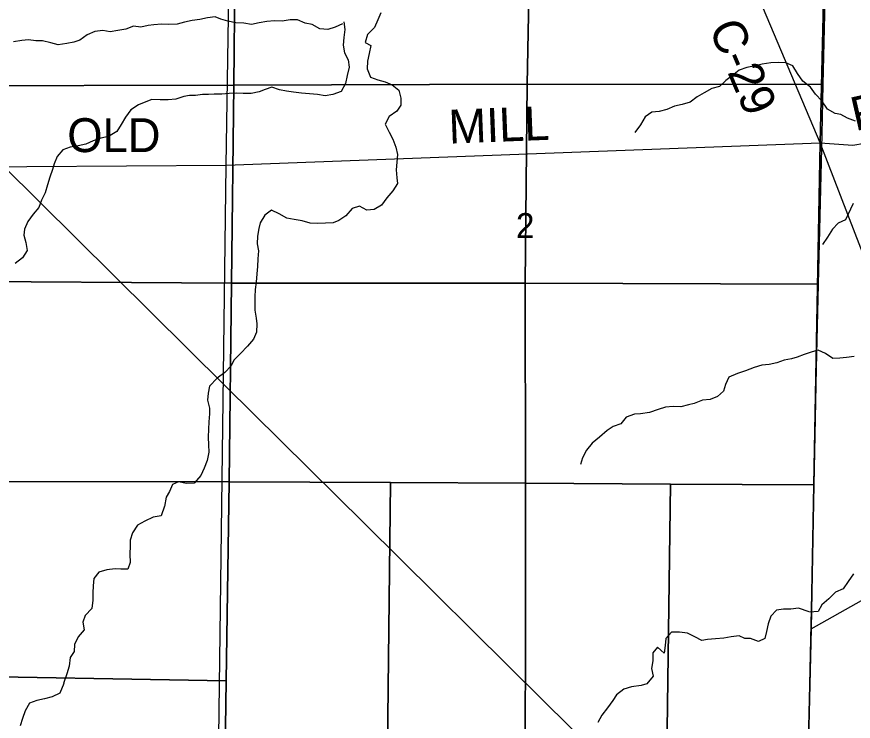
# Model space of a CAD drawing. Extents: x 1985906 to 2277390, y 930619 to 1324581.
# Drawn here: x 2078373 to 2085773, y 1119287 to 1125522 of the extents above; entities that cross this region are included whole.
import ezdxf

# ---------------------------------------------------------------- set-up
doc = ezdxf.new("R2010")
doc.units = 0
for name, color, linetype in [('GM_X_County_Road', 7, 'Continuous'), ('GM_X_County_Road_Text', 7, 'Continuous'), ('GM_X_Minor_River', 7, 'Continuous'), ('GM_X_Rail_Line', 7, 'Continuous'), ('GM_X_Section', 7, 'Continuous'), ('GM_X_Section_Text', 7, 'Continuous'), ('GM_X_Township', 7, 'Continuous'), ('GM_X_Township_Road', 7, 'Continuous'), ('GM_X_Township_Road_Text', 7, 'Continuous')]:
    doc.layers.add(name, color=color, linetype=linetype)

msp = doc.modelspace()

# ---------------------------------------------------------------- linework, layer by layer
at = {"layer": 'GM_X_County_Road'}
for points in [[(2085479.8, 1124404.8), (2084882, 1125824.2), (2084152.5, 1127699.1), (2084069.5, 1127871.3), (2084006.9, 1127971.4), (2083751, 1128245.3), (2083381.2, 1128670.9), (2083333.5, 1128754.7), (2083261.2, 1128914.7), (2082948.8, 1129510.9)], [(2085328.7, 1116004.2), (2085345.3, 1117751.5), (2085400.5, 1120106.1), (2085479.8, 1124404.8)], [(2085400.5, 1120106.1), (2086244.3, 1120578.5), (2086296.4, 1120606.8), (2086322.4, 1120618.9), (2086354.5, 1120623), (2086378.6, 1120627.1), (2086436.8, 1120625.3), (2087358.2, 1120610.2), (2092209.8, 1120531.1), (2093301.9, 1120484.4), (2093661.4, 1120479.2)]]:
    msp.add_lwpolyline(points, dxfattribs=at)
at = {"layer": 'GM_X_Minor_River'}
for points in [[(2081254.6, 1125460.2), (2081190.6, 1125429.7), (2081126.5, 1125409.2), (2081054.2, 1125414.8), (2080987.8, 1125454.6), (2080923.5, 1125466.2), (2080857.1, 1125495.9), (2080792.8, 1125495.5), (2080722.7, 1125483.1), (2080652.4, 1125484.7), (2080584.2, 1125480.2), (2080518.1, 1125467.8), (2080449.9, 1125453.4), (2080383.6, 1125465), (2080311.4, 1125466.6), (2080241, 1125484.2), (2080178.7, 1125501.9), (2080128.4, 1125519.7), (2080060.3, 1125511.2), (2079994.1, 1125498.8), (2079925.9, 1125488.4), (2079857.8, 1125473.9), (2079791.7, 1125455.5), (2079719.5, 1125453.1), (2079653.2, 1125456.7), (2079585, 1125450.2), (2079534.9, 1125445.9), (2079470.8, 1125429.5), (2079406.5, 1125437.2), (2079338.4, 1125410.7), (2079266.3, 1125400.2), (2079200.1, 1125387.8), (2079133.8, 1125399.4), (2079063.6, 1125391), (2078997.6, 1125362.5), (2078931.6, 1125316), (2078879.6, 1125297.6), (2078815.4, 1125285.2), (2078739.3, 1125274.7), (2078674.9, 1125290.4), (2078602.6, 1125310), (2078542.4, 1125309.7), (2078478.1, 1125317.3), (2078417.9, 1125312.9), (2078345.8, 1125298.5)], [(2081595.2, 1125556.5), (2081567.5, 1125494.1), (2081537.8, 1125425.7), (2081476, 1125365.2), (2081454.4, 1125294.8), (2081504.7, 1125267.1), (2081491.1, 1125196.8), (2081475.5, 1125128.5), (2081471.9, 1125060.3), (2081502.5, 1124988.2), (2081566.9, 1124962.5), (2081631.2, 1124944.9), (2081695.6, 1124919.2), (2081752.1, 1124871.4), (2081770.6, 1124801.3), (2081771, 1124739.1), (2081735.2, 1124686.7), (2081667.3, 1124638.2), (2081633.6, 1124571.8), (2081668.1, 1124501.8), (2081700.7, 1124439.8), (2081727.2, 1124367.7), (2081741.7, 1124303.6), (2081736.1, 1124235.4), (2081728.5, 1124167.1), (2081734.9, 1124097), (2081741.3, 1124046.9), (2081701.6, 1123980.4), (2081647.8, 1123917.9), (2081600, 1123855.5), (2081534.1, 1123815), (2081469.9, 1123810.6), (2081405.4, 1123844.3), (2081341.4, 1123823.8), (2081283.5, 1123761.3), (2081221.6, 1123718.8), (2081171.6, 1123698.5), (2081103.4, 1123694.1), (2081037.2, 1123691.7), (2080968.9, 1123695.3), (2080898.5, 1123714.9), (2080826.2, 1123726.5), (2080761.9, 1123738.2), (2080695.5, 1123777.9), (2080627, 1123809.6), (2080567.1, 1123767.1), (2080527.4, 1123698.6), (2080515.7, 1123648.4), (2080504.1, 1123580.2), (2080500.5, 1123511.9), (2080510.9, 1123449.8), (2080505.3, 1123379.6), (2080503.8, 1123311.4), (2080498.2, 1123245.2), (2080490.6, 1123172.9), (2080483, 1123108.7), (2080479.4, 1123042.4), (2080479.7, 1122992.3), (2080480.1, 1122926.1), (2080490.6, 1122854), (2080497, 1122803.9), (2080495.4, 1122731.6), (2080467.7, 1122669.3), (2080413.9, 1122606.8), (2080352.1, 1122542.2), (2080292.3, 1122481.7), (2080270.6, 1122431.4), (2080214.8, 1122372.9), (2080144.8, 1122322.4), (2080079.1, 1122253.8), (2080065.4, 1122189.5), (2080061.8, 1122127.3), (2080078.3, 1122059.2), (2080078.6, 1122009.1), (2080073, 1121936.8), (2080069.4, 1121872.6), (2080065.9, 1121802.4), (2080068.3, 1121732.2), (2080072.8, 1121668.1), (2080057.2, 1121595.8), (2080031.5, 1121525.4), (2080001.8, 1121461.1), (2079942.1, 1121394.5), (2079873.9, 1121390.1), (2079805.5, 1121405.7), (2079751.5, 1121381.4), (2079723.8, 1121319), (2079694, 1121268.7), (2079679, 1121187.8)], [(2081266.6, 1125478.3), (2081277, 1125410.1), (2081265.5, 1125337.9), (2081259.9, 1125269.6), (2081272.3, 1125201.5), (2081304.9, 1125139.5), (2081315.3, 1125075.4), (2081297.7, 1125003.1), (2081282.1, 1124930.8), (2081242.4, 1124860.3), (2081170.3, 1124833.8), (2081102.2, 1124823.4), (2081033.9, 1124833), (2080963.6, 1124840.6), (2080891.3, 1124846.2), (2080823, 1124853.8), (2080760.8, 1124863.5), (2080696.5, 1124875.1), (2080630.1, 1124898.8), (2080570, 1124878.4), (2080518, 1124856), (2080445.8, 1124843.6), (2080377.6, 1124843.1), (2080317.4, 1124846.8), (2080251.2, 1124842.4), (2080187, 1124836), (2080120.7, 1124837.6), (2080070.6, 1124833.3), (2080016.4, 1124833), (2079954.3, 1124824.6), (2079900.1, 1124824.3), (2079850, 1124815.9), (2079781.9, 1124793.5), (2079713.7, 1124787.1), (2079641.4, 1124786.6), (2079569.2, 1124790.2), (2079501.1, 1124763.7), (2079451.1, 1124741.4), (2079383.1, 1124696.8), (2079335.4, 1124634.3), (2079297.7, 1124567.9), (2079257.9, 1124505.5), (2079185.9, 1124463), (2079117.8, 1124448.5), (2079049.7, 1124424), (2078983.7, 1124393.6), (2078917.6, 1124379.1), (2078845.4, 1124366.7), (2078781.3, 1124344.2), (2078729.5, 1124283.7), (2078703.9, 1124219.4), (2078690.1, 1124169.2), (2078666.5, 1124100.8), (2078644.8, 1124034.5), (2078625.2, 1123964.2), (2078591.5, 1123899.8), (2078567.9, 1123833.4), (2078518.1, 1123775), (2078472.3, 1123708.5), (2078442.6, 1123642.1), (2078437, 1123590), (2078453.4, 1123523.9), (2078465.9, 1123451.7), (2078424.2, 1123387.3), (2078360.3, 1123338.8)], [(2085792, 1124597.5), (2085721.5, 1124623), (2085663, 1124656.7), (2085612.8, 1124666.3), (2085546.2, 1124703.9), (2085495.3, 1124777.8), (2085440.6, 1124835.6), (2085393.9, 1124897.4), (2085327.2, 1124953.1), (2085280.5, 1125021), (2085237.7, 1125088.9), (2085177.3, 1125114.5), (2085109, 1125116), (2085044.8, 1125113.5), (2084968.6, 1125102.9), (2084904.5, 1125086.3), (2084832.4, 1125071.7), (2084764.3, 1125049.1), (2084704.6, 1125000.5), (2084644.7, 1124957.9), (2084589, 1124905.2), (2084522.9, 1124886.7), (2084453, 1124850), (2084391.1, 1124813.4), (2084331.3, 1124766.8), (2084261.2, 1124744.1), (2084191.1, 1124729.6), (2084125.1, 1124700.9), (2084057, 1124682.3), (2083992.8, 1124677.8), (2083933, 1124635.2), (2083891.4, 1124566.6), (2083841.9, 1124496)], [(2085771.5, 1123867.7), (2085705.3, 1123725.8), (2085639.3, 1123695.1), (2085589.6, 1123640.6), (2085544.1, 1123572), (2085500.5, 1123507.4)], [(2085782.2, 1122516.1), (2085712, 1122505.6), (2085655.9, 1122499.1), (2085591.6, 1122498.6), (2085529, 1122542.3), (2085462.6, 1122569.8), (2085408.5, 1122555.4), (2085340.4, 1122532.8), (2085276.4, 1122510.2), (2085226.4, 1122493.8), (2085162.2, 1122483.2), (2085096.2, 1122458.6), (2085028.1, 1122444.1), (2084965.9, 1122439.6), (2084897.8, 1122418.9), (2084819.8, 1122388.2), (2084747.8, 1122363.6), (2084671.8, 1122330.9), (2084644.2, 1122268.5), (2084624.7, 1122208.1), (2084572.9, 1122161.5), (2084506.9, 1122134.9), (2084440.7, 1122128.4), (2084366.7, 1122097.7), (2084316.7, 1122087.3), (2084248.6, 1122068.7), (2084180.3, 1122072.2), (2084112.1, 1122065.6), (2084046, 1122047.1), (2083970, 1122020.4), (2083891.8, 1122007.7), (2083837.6, 1122005.3), (2083763.6, 1121978.6), (2083716, 1121918.1), (2083647.9, 1121895.5), (2083596, 1121860.9), (2083528.3, 1121802.2), (2083462.5, 1121749.5), (2083414.9, 1121684.9), (2083377.4, 1121618.4), (2083361.8, 1121558.1)], [(2079679, 1121189.3), (2079650.9, 1121106), (2079578.7, 1121093.5), (2079506.7, 1121059), (2079442.7, 1121022.5), (2079397, 1120954), (2079377.4, 1120889.7), (2079377.7, 1120839.6), (2079374.1, 1120765.4), (2079376.6, 1120693.2), (2079356.9, 1120632.9), (2079292.7, 1120632.5), (2079242.5, 1120636.2), (2079170.3, 1120625.8), (2079098.2, 1120607.3), (2079054.4, 1120550.9), (2079050.8, 1120486.7), (2079045.2, 1120422.5), (2079045.6, 1120358.3), (2079038, 1120286), (2078978.2, 1120223.5), (2078956.5, 1120163.2), (2078969, 1120097.1), (2078917.2, 1120032.6), (2078883.5, 1119966.2), (2078879.9, 1119904), (2078846.2, 1119849.7), (2078836.6, 1119775.4), (2078815, 1119707.1), (2078787.8, 1119619.6)], [(2085775, 1120591.5), (2085729.4, 1120524.9), (2085683.8, 1120460.3), (2085615.8, 1120429.7), (2085558.2, 1120369), (2085496.4, 1120318.4), (2085462.8, 1120257.9), (2085385.1, 1120252.9)], [(2085383.5, 1120255.9), (2085287.9, 1120286.7), (2085219.7, 1120280.1), (2085155.5, 1120277.6), (2085093.3, 1120271.1), (2085043.6, 1120216.5), (2085020.1, 1120150.1), (2085006.7, 1120081.8), (2084991.2, 1120019.5), (2084935.2, 1119992.9), (2084864.7, 1120020.5), (2084814.5, 1120018.1), (2084764.1, 1120043.8), (2084694, 1120033.2), (2084627.8, 1120022.7), (2084555.6, 1120016.1), (2084483.4, 1120009.5), (2084433.3, 1120001.1), (2084370.8, 1120034.7), (2084308.3, 1120066.3), (2084236, 1120075.8), (2084165.7, 1120075.3), (2084116, 1120020.7), (2084108.5, 1119956.4), (2084101.1, 1119890.1), (2084040.4, 1119941.8), (2084000.7, 1119891.4), (2084001.3, 1119823.1), (2083987.9, 1119754.8), (2084002.5, 1119686.7), (2083946.9, 1119618), (2083896.9, 1119603.6), (2083810.7, 1119590.9), (2083742.6, 1119570.3), (2083678.8, 1119519.6), (2083647.1, 1119469.2), (2083599.5, 1119406.6), (2083547.9, 1119342), (2083512.4, 1119275.5)], [(2078789.1, 1119620.2), (2078753.9, 1119534.3), (2078685.8, 1119501.8), (2078617.7, 1119485.3), (2078549.6, 1119470.9), (2078485.5, 1119446.4), (2078447.8, 1119380), (2078424.1, 1119311.7), (2078402.5, 1119247.4)]]:
    msp.add_lwpolyline(points, dxfattribs=at)
at = {"layer": 'GM_X_Rail_Line'}
msp.add_lwpolyline([(2073404.3, 1129943.3), (2073495.8, 1129834.9), (2073608.9, 1129692), (2073738.7, 1129509.9), (2073825.6, 1129371.6), (2073925.5, 1129196), (2074380.5, 1128348.7), (2074508.4, 1128107.7), (2074614, 1127920.9), (2074675.7, 1127825.6), (2074735.4, 1127735.9), (2074797.1, 1127654.6), (2074863.4, 1127572.4), (2074958.7, 1127465), (2075142.7, 1127278.2), (2075727.5, 1126699.9), (2076763.5, 1125674.2), (2078246, 1124207.6), (2080217, 1122256.2), (2081449.3, 1121037.9), (2083032.6, 1119468.7), (2083484.7, 1119022.1)], dxfattribs=at)
at = {"layer": 'GM_X_Section'}
for points in [[(2078551.3, 1126777.4), (2080312.2, 1126771.2), (2080292.9, 1124915.7), (2077640.6, 1124910), (2077658.6, 1126780.5)], [(2081964.7, 1126767.8), (2082924.1, 1126765.8), (2082889.7, 1124926.4), (2080292.9, 1124915.7), (2080312.2, 1126771.2)], [(2083404.6, 1126764.8), (2085289.2, 1126760.8), (2085311.8, 1126760.8), (2085375.7, 1126760.6), (2085416.5, 1126742.5), (2085450.4, 1126741.3), (2085496.7, 1126729.4), (2085545.4, 1126695.3), (2085538.9, 1126415.1), (2085504.2, 1124921), (2082889.7, 1124926.4), (2082924.1, 1126765.8)], [(2080292.9, 1124915.7), (2080272.3, 1123165.3), (2077614.7, 1123182.6), (2077640.6, 1124910)], [(2082889.7, 1124926.4), (2082869.8, 1123162.6), (2080272.3, 1123165.3), (2080292.9, 1124915.7)], [(2085504.2, 1124921), (2085494, 1124478.6), (2085463.3, 1123155.9), (2082869.8, 1123162.6), (2082889.7, 1124926.4)], [(2080272.3, 1123165.3), (2080251.5, 1121406.6), (2077590.4, 1121409.9), (2077614.7, 1123182.6)], [(2082869.8, 1123162.6), (2082875.3, 1121393.1), (2081678.8, 1121399.2), (2080251.5, 1121406.6), (2080272.3, 1123165.3)], [(2085463.3, 1123155.9), (2085446, 1122408.3), (2085424.2, 1121379.9), (2084155.8, 1121386.4), (2082875.3, 1121393.1), (2082869.8, 1123162.6)], [(2080251.5, 1121406.6), (2080225.6, 1119644.2), (2077549.7, 1119692.5), (2077590.4, 1121409.9)], [(2081678.8, 1121399.2), (2081637, 1117758.2), (2080198.4, 1117796.6), (2080225.6, 1119644.2), (2080251.5, 1121406.6)], [(2082875.3, 1121393.1), (2082870.4, 1117725.2), (2081637, 1117758.2), (2081678.8, 1121399.2)], [(2084155.8, 1121386.4), (2084106.9, 1117696.1), (2082870.4, 1117725.2), (2082875.3, 1121393.1)], [(2085424.2, 1121379.9), (2085412.4, 1120817.1), (2085381, 1119343.8), (2085351.9, 1118000.5), (2085344.9, 1117666.8), (2084106.9, 1117696.1), (2084155.8, 1121386.4)], [(2080225.6, 1119644.2), (2080198.4, 1117796.6), (2077598.4, 1117854.4), (2077509.7, 1117856.7), (2077549.7, 1119692.5)]]:
    msp.add_lwpolyline(points, close=True, dxfattribs=at)
at = {"layer": 'GM_X_Township'}
msp.add_lwpolyline([(2059091.9, 1116133.9), (2059120.2, 1118390.4), (2059186.4, 1123686.3), (2059259.3, 1129509), (2059329.7, 1135138.9), (2059427, 1142930.1), (2061929.5, 1142920.5), (2072418.8, 1142880.3), (2081417, 1142845.8), (2085793.3, 1142829), (2085729, 1138806.8), (2085675, 1134358), (2085604.1, 1129650), (2085479.7, 1124404.8), (2085400.5, 1120106.1), (2085345.3, 1117751.5), (2085328.7, 1116004.2), (2082946.6, 1116001.5), (2080089.5, 1116050.8), (2071945.4, 1116056.8), (2066831.4, 1116082.5), (2063355.9, 1116100), (2061552.3, 1116120.3)], close=True, dxfattribs=at)
msp.add_lwpolyline([(2112984.3, 1116083.4), (2104968.7, 1116054), (2100204.9, 1116003.6), (2099440, 1115999.3), (2095790.6, 1115975.2), (2091530.9, 1115990.8), (2085328.7, 1116004.2), (2085345.3, 1117751.5), (2085400.5, 1120106.1), (2085479.7, 1124404.8), (2085604.1, 1129650), (2085675, 1134358), (2085729, 1138806.8), (2085793.3, 1142829), (2091370.5, 1142781.6), (2094059.5, 1142739.9), (2099759.2, 1142764.8), (2105186.3, 1142764.6), (2105809.5, 1142741.5), (2113092.4, 1142777.3)], dxfattribs=at)
at = {"layer": 'GM_X_Township_Road'}
for points in [[(2080225.3, 1124207.2), (2080307.5, 1129470.6)], [(2085479.8, 1124404.8), (2085768.5, 1124385.2), (2085975.1, 1124419.9), (2086093.4, 1124454.3), (2086205.6, 1124512.9), (2086303.8, 1124545.3), (2086430.2, 1124567.7), (2086958, 1124603.5), (2087004.1, 1124599.7), (2087152.8, 1124554), (2087357.6, 1124546.6), (2087393.7, 1124542.7), (2087478.1, 1124520.9), (2087753.4, 1124441.6), (2087867.9, 1124421.9), (2088014.4, 1124414.4), (2089070.3, 1124391.6), (2089242.1, 1124388.7), (2089246.5, 1124388.6)], [(2072287.5, 1124156.2), (2072287.5, 1124156.2), (2080225.3, 1124207.2), (2085479.8, 1124404.8)], [(2087358.2, 1120610.2), (2086658.7, 1121412), (2086630.4, 1121456.1), (2086573.8, 1121570.2), (2085479.8, 1124404.8)], [(2080183.7, 1120970.6), (2080225.3, 1124207.2)], [(2080142.8, 1117786.3), (2080142.8, 1117786.3), (2080183.7, 1120970.4), (2080183.7, 1120970.6)]]:
    msp.add_lwpolyline(points, dxfattribs=at)

# ---------------------------------------------------------------- texts
at = {"layer": 'GM_X_County_Road_Text'}
msp.add_text('C-29', height=300, rotation=293.01775, dxfattribs=at).set_placement((2084491.7, 1125423.1))
at = {"layer": 'GM_X_Section_Text'}
msp.add_text('2', height=221, rotation=0.00001, dxfattribs=at).set_placement((2082789, 1123563.1))
at = {"layer": 'GM_X_Township_Road_Text'}
for s, rotation, p in [('R', 12.87848, (2085791.6, 1124507.8)), ('MILL', 2.24557, (2082199.2, 1124398.4)), ('OLD', 0.00001, (2078820.2, 1124323.8))]:
    msp.add_text(s, height=300, rotation=rotation, dxfattribs=at).set_placement(p)

doc.saveas('drawing.dxf')
